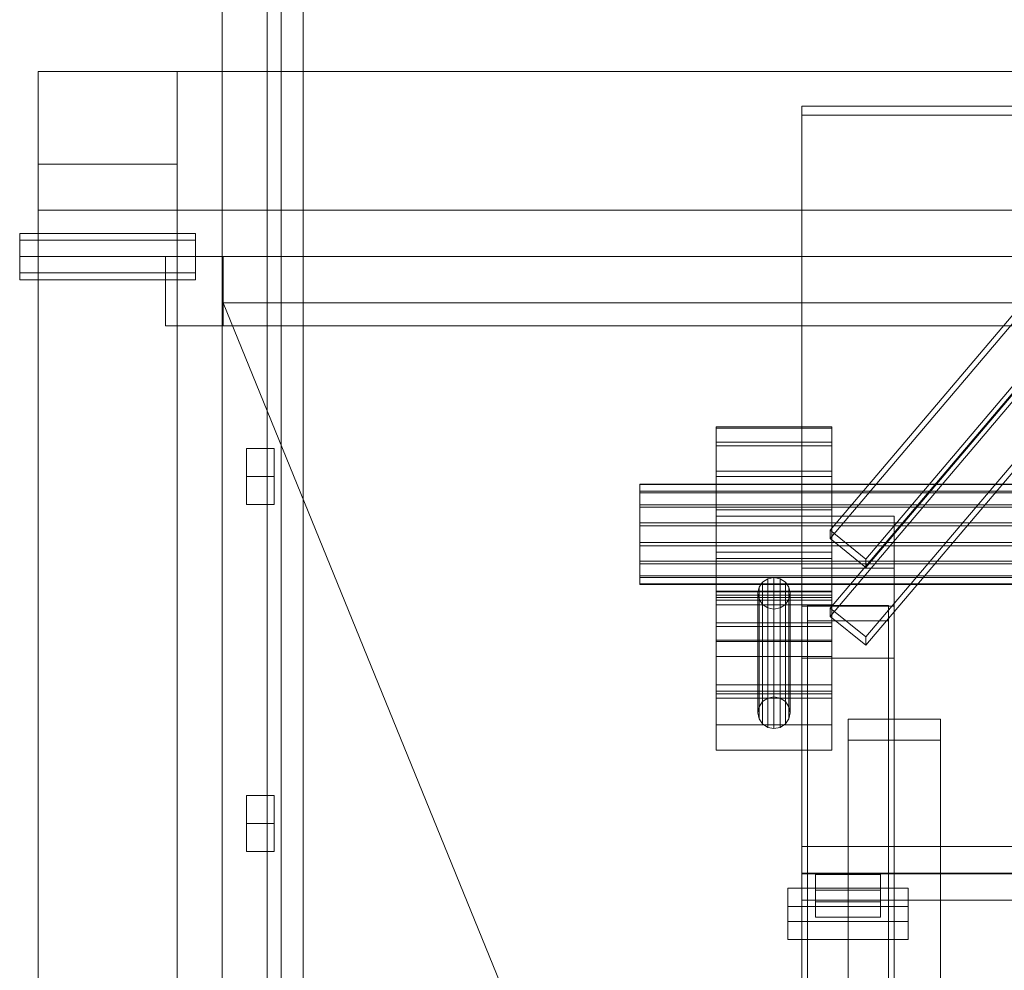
# Model space of a CAD drawing. Header units: millimetres. Extents: x -2233 to 61924, y -68080 to 6847.
# Tile 272 of 656: x -1838 to -1412, y -32688 to -32278. Entities that reach past the tile are written whole.
import ezdxf

# ---------------------------------------------------------------- set-up
doc = ezdxf.new("R2010")
doc.units = ezdxf.units.MM
for name, color, linetype, lineweight in [('COTAS_O', 1, 'Continuous', 0), ('frontal_C03', 7, 'Continuous', 0), ('frontal_dosificador', 7, 'Continuous', 0), ('frontal_tolva', 7, 'Continuous', 0)]:
    doc.layers.add(name, color=color, linetype=linetype, lineweight=lineweight)
doc.dimstyles.new('R19_100', dxfattribs={"dimtxt": 250, "dimasz": 150, "dimexe": 150, "dimexo": 80, "dimgap": 100, "dimtad": 1, "dimtih": 1, "dimtoh": 1, "dimdsep": 46, "dimcen": 0.09, "dimadec": 0, "dimazin": 0, "dimtfac": 1, "dimtdec": 4, "dimtofl": 0, "dimtmove": 0, "dimatfit": 3, "dimfxl": 1, "dimtolj": 1, "dimtzin": 0, "dimarcsym": 0})

# ---------------------------------------------------------------- blocks, each defined once
blk = doc.blocks.new('DIM_R28_51')
at = {"layer": 'COTAS_O'}
for p, q in [((-1725, -31700), (-1025, -31700)), ((-1025, -31700), (-1070, -31850)), ((-1025, -34400), (-1025, -31700)), ((-1025, -31700), (-980, -31850)), ((-1025, -34400), (-1070, -34250)), ((-1025, -34400), (-980, -34250)), ((-1725, -34400), (-1025, -34400))]:
    blk.add_line(p, q, dxfattribs=at)
blk.add_text('2700 O', height=250, rotation=90, dxfattribs=at).set_placement((-1125, -33050))

msp = doc.modelspace()

# ---------------------------------------------------------------- linework, layer by layer
at = {"layer": 'frontal_C03'}
for p, q in [((-1487.71, -32498.309), (-1297.71, -32274.184)), ((-1297.71, -32277.777), (-1487.71, -32501.902)), ((-1472.29, -32510.721), (-1282.29, -32286.596)), ((-1472.29, -32514.314), (-1282.29, -32290.189)), ((-1487.71, -32531.995), (-1297.71, -32307.87)), ((-1297.71, -32311.463), (-1487.71, -32535.588)), ((-1500, -34875.113), (-1500, -32314.944)), ((-1500, -32314.944), (-1270, -32314.944)), ((-1500, -32318.841), (-1500, -32314.944)), ((-1270, -32318.841), (-1500, -32318.841)), ((-1500, -32318.841), (-1500, -34879.011)), ((-1472.29, -32544.407), (-1282.29, -32320.282)), ((-1472.29, -32548.001), (-1282.29, -32323.876)), ((-1537, -32460.151), (-1537, -32453.648)), ((-1537, -32453.648), (-1537, -32454.201)), ((-1487, -32453.648), (-1537, -32453.648)), ((-1537, -32454.201), (-1537, -32461.726)), ((-1487, -32454.201), (-1537, -32454.201)), ((-1487, -32454.201), (-1487, -32453.648)), ((-1487, -32453.648), (-1487, -32460.151)), ((-1487, -32461.726), (-1487, -32454.201)), ((-1537, -32472.722), (-1537, -32460.151)), ((-1487, -32460.151), (-1537, -32460.151)), ((-1487, -32460.151), (-1487, -32472.722)), ((-1537, -32461.726), (-1537, -32475.078)), ((-1487, -32461.726), (-1537, -32461.726)), ((-1487, -32475.078), (-1487, -32461.726)), ((-1537, -32489.445), (-1537, -32472.722)), ((-1487, -32472.722), (-1537, -32472.722)), ((-1487, -32472.722), (-1487, -32489.445)), ((-1537, -32475.078), (-1537, -32492.225)), ((-1487, -32475.078), (-1537, -32475.078)), ((-1487, -32492.225), (-1487, -32475.078)), ((-1570, -32481.347), (-1570, -32478.303)), ((-1570, -32478.303), (-1570, -32478.562)), ((1570, -32478.303), (-1570, -32478.303)), ((-1570, -32478.562), (-1570, -32482.085)), ((1570, -32478.562), (-1570, -32478.562)), ((-1570, -32487.231), (-1570, -32481.347)), ((1570, -32481.347), (-1570, -32481.347)), ((-1570, -32482.085), (-1570, -32488.335)), ((1570, -32482.085), (-1570, -32482.085)), ((-1570, -32495.059), (-1570, -32487.231)), ((1570, -32487.231), (-1570, -32487.231)), ((-1570, -32488.335), (-1570, -32496.361)), ((1570, -32488.335), (-1570, -32488.335)), ((-1537, -32507.775), (-1537, -32489.445)), ((-1537, -32489.445), (-1487, -32489.445)), ((-1487, -32489.445), (-1487, -32507.775)), ((-1537, -32492.225), (-1537, -32510.555)), ((-1487, -32492.225), (-1537, -32492.225)), ((-1460, -32492.159), (-1500, -32492.159)), ((-1500, -32492.159), (-1500, -32531.137)), ((-1500, -32514.617), (-1500, -32492.159)), ((-1487, -32510.555), (-1487, -32492.225)), ((-1460, -32531.137), (-1460, -32492.159)), ((-1460, -32492.159), (-1460, -32514.617)), ((-1570, -32503.639), (-1570, -32495.059)), ((-1570, -32495.059), (1570, -32495.059)), ((-1570, -32496.361), (-1570, -32504.941)), ((1570, -32496.361), (-1570, -32496.361)), ((-1472.29, -32510.721), (-1487.71, -32498.309)), ((-1487.71, -32498.309), (-1487.71, -32501.902)), ((-1487.71, -32501.902), (-1472.29, -32514.314)), ((-1570, -32511.665), (-1570, -32503.639)), ((1570, -32503.639), (-1570, -32503.639)), ((-1570, -32504.941), (-1570, -32512.769)), ((1570, -32504.941), (-1570, -32504.941)), ((-1537, -32524.922), (-1537, -32507.775)), ((-1487, -32507.775), (-1537, -32507.775)), ((-1537, -32510.555), (-1537, -32527.278)), ((-1487, -32510.555), (-1537, -32510.555)), ((-1487, -32507.775), (-1487, -32524.922)), ((-1487, -32527.278), (-1487, -32510.555)), ((-1472.29, -32514.314), (-1472.29, -32510.721)), ((-1570, -32517.915), (-1570, -32511.665)), ((1570, -32511.665), (-1570, -32511.665)), ((-1570, -32512.769), (-1570, -32518.653)), ((1570, -32512.769), (-1570, -32512.769)), ((-1537, -32567.792), (-1537, -32511.648)), ((-1537, -32511.648), (-1487, -32511.648)), ((-1537, -32526.265), (-1537, -32511.648)), ((-1460, -32514.617), (-1500, -32514.617)), ((-1500, -32514.617), (-1500, -32553.595)), ((-1500, -32739.193), (-1500, -32514.617)), ((-1487, -32511.648), (-1487, -32567.792)), ((-1487, -32511.648), (-1487, -32526.265)), ((-1460, -32553.595), (-1460, -32514.617)), ((-1460, -32514.617), (-1460, -32739.193)), ((-1570, -32521.438), (-1570, -32517.915)), ((1570, -32517.915), (-1570, -32517.915)), ((-1570, -32518.653), (-1570, -32521.697)), ((1570, -32518.653), (-1570, -32518.653)), ((-1514.679, -32519.202), (-1516.95, -32520.68)), ((-1512, -32518.682), (-1514.679, -32519.202)), ((-1514.679, -32570.854), (-1514.679, -32519.202)), ((-1509.321, -32519.202), (-1512, -32518.682)), ((-1512, -32570.335), (-1512, -32518.682)), ((-1507.05, -32520.68), (-1509.321, -32519.202)), ((-1509.321, -32570.854), (-1509.321, -32519.202)), ((-1570, -32521.697), (-1570, -32521.438)), ((1570, -32521.438), (-1570, -32521.438)), ((1570, -32521.697), (-1570, -32521.697)), ((-1518.467, -32522.893), (-1519, -32525.504)), ((-1516.95, -32520.68), (-1518.467, -32522.893)), ((-1518.467, -32574.546), (-1518.467, -32522.893)), ((-1516.95, -32572.333), (-1516.95, -32520.68)), ((-1505.533, -32522.893), (-1507.05, -32520.68)), ((-1507.05, -32572.333), (-1507.05, -32520.68)), ((-1505, -32525.504), (-1505.533, -32522.893)), ((-1505.533, -32574.546), (-1505.533, -32522.893)), ((-1537, -32565.037), (-1537, -32524.613)), ((-1537, -32524.613), (-1487, -32524.613)), ((-1537, -32530.46), (-1537, -32524.613)), ((-1537, -32538.274), (-1537, -32524.922)), ((-1487, -32524.922), (-1537, -32524.922)), ((-1487, -32526.265), (-1537, -32526.265)), ((-1537, -32526.265), (-1537, -32582.409)), ((-1537, -32527.278), (-1537, -32539.849)), ((-1487, -32527.278), (-1537, -32527.278)), ((-1537, -32568.935), (-1537, -32528.511)), ((-1537, -32528.511), (-1487, -32528.511)), ((-1537, -32552.872), (-1537, -32528.511)), ((-1519, -32525.504), (-1518.467, -32528.114)), ((-1519, -32577.156), (-1519, -32525.504)), ((-1518.467, -32528.114), (-1516.95, -32530.327)), ((-1518.467, -32579.767), (-1518.467, -32528.114)), ((-1507.05, -32530.327), (-1505.533, -32528.114)), ((-1505.533, -32528.114), (-1505, -32525.504)), ((-1505.533, -32579.767), (-1505.533, -32528.114)), ((-1505, -32525.504), (-1505, -32577.156)), ((-1487, -32524.613), (-1487, -32565.037)), ((-1487, -32524.613), (-1487, -32530.46)), ((-1487, -32524.922), (-1487, -32538.274)), ((-1487, -32582.409), (-1487, -32526.265)), ((-1487, -32539.849), (-1487, -32527.278)), ((-1487, -32528.511), (-1487, -32568.935)), ((-1487, -32528.511), (-1487, -32552.872)), ((-1487, -32530.46), (-1537, -32530.46)), ((-1537, -32530.46), (-1537, -32570.884)), ((-1516.95, -32530.327), (-1514.679, -32531.806)), ((-1516.95, -32581.98), (-1516.95, -32530.327)), ((-1514.679, -32531.806), (-1512, -32532.325)), ((-1514.679, -32583.458), (-1514.679, -32531.806)), ((-1512, -32532.325), (-1509.321, -32531.806)), ((-1512, -32583.977), (-1512, -32532.325)), ((-1509.321, -32531.806), (-1507.05, -32530.327)), ((-1509.321, -32583.458), (-1509.321, -32531.806)), ((-1507.05, -32581.98), (-1507.05, -32530.327)), ((-1500, -32531.137), (-1460, -32531.137)), ((-1500, -32553.595), (-1500, -32531.137)), ((-1497.5, -32537.475), (-1497.5, -32530.737)), ((-1497.5, -32530.737), (-1462.5, -32530.737)), ((-1497.5, -32856.206), (-1497.5, -32530.737)), ((-1472.29, -32544.407), (-1487.71, -32531.995)), ((-1487.71, -32531.995), (-1487.71, -32535.588)), ((-1487, -32570.884), (-1487, -32530.46)), ((-1462.5, -32530.737), (-1462.5, -32537.475)), ((-1462.5, -32530.737), (-1462.5, -32856.206)), ((-1460, -32553.595), (-1460, -32531.137)), ((-1487.71, -32535.588), (-1472.29, -32548.001)), ((-1537, -32545.799), (-1537, -32538.274)), ((-1487, -32538.274), (-1537, -32538.274)), ((-1537, -32539.849), (-1537, -32546.352)), ((-1487, -32539.849), (-1537, -32539.849)), ((-1462.5, -32537.475), (-1497.5, -32537.475)), ((-1497.5, -32862.943), (-1497.5, -32537.475)), ((-1487, -32538.274), (-1487, -32545.799)), ((-1487, -32546.352), (-1487, -32539.849)), ((-1462.5, -32862.943), (-1462.5, -32537.475)), ((-1472.29, -32548.001), (-1472.29, -32544.407)), ((-1537, -32546.352), (-1537, -32545.799)), ((-1487, -32545.799), (-1537, -32545.799)), ((-1487, -32546.352), (-1537, -32546.352)), ((-1487, -32545.799), (-1487, -32546.352)), ((-1487, -32552.872), (-1537, -32552.872)), ((-1537, -32552.872), (-1537, -32593.296)), ((-1500, -32553.595), (-1460, -32553.595)), ((-1500, -32778.171), (-1500, -32553.595)), ((-1487, -32593.296), (-1487, -32552.872)), ((-1460, -32778.171), (-1460, -32553.595)), ((-1487, -32565.037), (-1537, -32565.037)), ((-1537, -32565.037), (-1537, -32570.884)), ((-1487, -32570.884), (-1487, -32565.037)), ((-1487, -32567.792), (-1537, -32567.792)), ((-1537, -32567.792), (-1537, -32582.409)), ((-1487, -32568.935), (-1537, -32568.935)), ((-1537, -32568.935), (-1537, -32593.296)), ((-1537, -32570.884), (-1487, -32570.884)), ((-1516.95, -32572.333), (-1514.679, -32570.854)), ((-1514.679, -32570.854), (-1512, -32570.335)), ((-1512, -32570.335), (-1509.321, -32570.854)), ((-1509.321, -32570.854), (-1507.05, -32572.333)), ((-1487, -32582.409), (-1487, -32567.792)), ((-1487, -32593.296), (-1487, -32568.935)), ((-1519, -32577.156), (-1518.467, -32574.546)), ((-1518.467, -32574.546), (-1516.95, -32572.333)), ((-1507.05, -32572.333), (-1505.533, -32574.546)), ((-1505.533, -32574.546), (-1505, -32577.156)), ((-1518.467, -32579.767), (-1519, -32577.156)), ((-1505, -32577.156), (-1505.533, -32579.767)), ((-1537, -32582.409), (-1487, -32582.409)), ((-1516.95, -32581.98), (-1518.467, -32579.767)), ((-1514.679, -32583.458), (-1516.95, -32581.98)), ((-1512, -32583.977), (-1514.679, -32583.458)), ((-1509.321, -32583.458), (-1512, -32583.977)), ((-1507.05, -32581.98), (-1509.321, -32583.458)), ((-1505.533, -32579.767), (-1507.05, -32581.98)), ((-1480, -32588.927), (-1480, -32579.944)), ((-1480, -32579.944), (-1440, -32579.944)), ((-1480, -32926.85), (-1480, -32579.944)), ((-1440, -32579.944), (-1440, -32588.927)), ((-1440, -32579.944), (-1440, -32926.85)), ((-1440, -32588.927), (-1480, -32588.927)), ((-1480, -32588.927), (-1480, -32935.833)), ((-1440, -32935.833), (-1440, -32588.927)), ((-1537, -32593.296), (-1487, -32593.296)), ((-1500, -32646.426), (-1500, -32635.017)), ((-1500, -32635.017), (1500, -32635.017)), ((-1500, -32646.711), (-1500, -32635.017)), ((1500, -32646.426), (-1500, -32646.426)), ((-1500, -32646.426), (-1500, -32658.119)), ((1500, -32646.711), (-1500, -32646.711)), ((-1500, -32646.711), (-1500, -32658.119)), ((-1494, -32653.835), (-1494, -32647.097)), ((-1494, -32647.097), (-1466, -32647.097)), ((-1494, -32658.791), (-1494, -32647.097)), ((-1466, -32647.097), (-1466, -32653.835)), ((-1466, -32647.097), (-1466, -32658.791)), ((-1506, -32667.397), (-1506, -32653.024)), ((-1506, -32653.024), (-1454, -32653.024)), ((-1506, -32660.82), (-1506, -32653.024)), ((-1466, -32653.835), (-1494, -32653.835)), ((-1494, -32653.835), (-1494, -32665.528)), ((-1466, -32665.528), (-1466, -32653.835)), ((-1454, -32653.024), (-1454, -32667.397)), ((-1454, -32653.024), (-1454, -32660.82)), ((-1500, -32658.119), (1500, -32658.119)), ((-1466, -32658.791), (-1494, -32658.791)), ((-1494, -32658.791), (-1494, -32665.528)), ((-1466, -32665.528), (-1466, -32658.791)), ((-1454, -32660.82), (-1506, -32660.82)), ((-1506, -32660.82), (-1506, -32675.193)), ((-1454, -32675.193), (-1454, -32660.82)), ((-1454, -32667.397), (-1506, -32667.397)), ((-1506, -32667.397), (-1506, -32675.193)), ((-1494, -32665.528), (-1466, -32665.528)), ((-1454, -32675.193), (-1454, -32667.397)), ((-1506, -32675.193), (-1454, -32675.193))]:
    msp.add_line(p, q, dxfattribs=at)
at = {"layer": 'frontal_dosificador'}
for p, q in [((-1770, -32300), (-1830, -32300)), ((-1830, -32360), (-1830, -32300)), ((-1770, -32360), (-1770, -32300)), ((-230, -32300), (-1770, -32300)), ((-1770, -32340), (-1830, -32340)), ((-1830, -34880), (-1830, -32340)), ((-1770, -34880), (-1770, -32340)), ((-1770, -32360), (-1830, -32360)), ((-230, -32360), (-1770, -32360)), ((-1838, -32372.929), (-1838, -32370)), ((-1762, -32370), (-1838, -32370)), ((-1762, -32372.929), (-1762, -32370)), ((-1838, -32380), (-1838, -32372.929)), ((-1762, -32372.929), (-1838, -32372.929)), ((-1762, -32380), (-1762, -32372.929)), ((-1838, -32380), (-1838, -32387.071)), ((-1838, -32380), (-1762, -32380)), ((-1750, -32380), (-1775, -32380)), ((-1775, -32410), (-1775, -32380)), ((-1762, -32387.071), (-1762, -32380)), ((-1750, -32410), (-1750, -32380)), ((-250, -32380), (-1750, -32380)), ((-1838, -32387.071), (-1838, -32390)), ((-1762, -32387.071), (-1838, -32387.071)), ((-1762, -32387.071), (-1762, -32390)), ((-1762, -32390), (-1838, -32390)), ((-1180, -33800), (-1750, -32400)), ((-1750, -32400), (-250, -32400)), ((-1750, -32410), (-1775, -32410)), ((-250, -32410), (-1750, -32410))]:
    msp.add_line(p, q, dxfattribs=at)
at = {"layer": 'frontal_tolva'}
for p, q in [((-1731, -32700), (-1731, -31700)), ((-1725, -32700), (-1725, -31700)), ((-1750.5, -32700), (-1750.5, -31730)), ((-1715.5, -32700), (-1715.5, -31730)), ((-1740, -32475), (-1740, -32462.876)), ((-1728, -32462.876), (-1740, -32462.876)), ((-1728, -32475), (-1728, -32462.876)), ((-1740, -32475), (-1740, -32487.124)), ((-1740, -32475), (-1728, -32475)), ((-1728, -32487.124), (-1728, -32475)), ((-1728, -32487.124), (-1740, -32487.124)), ((-1740, -32625), (-1740, -32612.876)), ((-1728, -32612.876), (-1740, -32612.876)), ((-1728, -32625), (-1728, -32612.876)), ((-1740, -32625), (-1740, -32637.124)), ((-1740, -32625), (-1728, -32625)), ((-1728, -32637.124), (-1728, -32625)), ((-1728, -32637.124), (-1740, -32637.124))]:
    msp.add_line(p, q, dxfattribs=at)

# ---------------------------------------------------------------- dimensions: what is measured, and where the dimension line sits
at = {"layer": 'COTAS_O'}
dim = msp.add_aligned_dim(p1=(-1725, -34400), p2=(-1725, -31700), distance=-700, text='<> O', dimstyle='R19_100', dxfattribs=at)
dim.commit()
dim.dimension.update_dxf_attribs({"geometry": 'DIM_R28_51', "text_midpoint": (-1025, -33050)})

doc.saveas('drawing.dxf')
